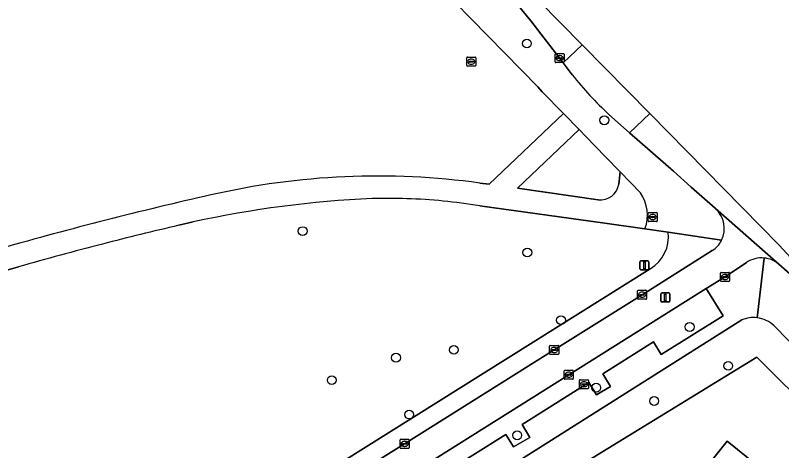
# Model space of a CAD drawing. Extents: x 159674 to 160531, y 382172 to 382904.
# Drawn here: x 160339.1 to 160423.9, y 382807.2 to 382855.4 of the extents above; entities that cross this region are included whole.
import ezdxf

# ---------------------------------------------------------------- set-up
doc = ezdxf.new("R2010")
doc.units = 0
for name, color, linetype in [('IMGEO_Afsluitpaal', 7, 'Continuous'), ('IMGEO_Boom', 7, 'Continuous'), ('IMGEO_Gemengd_bos', 7, 'Continuous'), ('IMGEO_Groenvoorziening', 7, 'Continuous'), ('IMGEO_Kolk', 7, 'Continuous'), ('IMGEO_Lichtmast', 7, 'Continuous'), ('IMGEO_Rijbaan_lokaal_open', 7, 'Continuous'), ('IMGEO_Rioolput', 7, 'Continuous'), ('IMGEO_Voetpad_halfverhard', 7, 'Continuous'), ('IMGEO_Voetpad_open', 7, 'Continuous')]:
    doc.layers.add(name, color=color, linetype=linetype)

msp = doc.modelspace()

# ---------------------------------------------------------------- linework, layer by layer
at = {"layer": 'IMGEO_Afsluitpaal'}
for p, q in [((160410.487, 382823.788), (160410.487, 382824.588)), ((160410.487, 382824.588), (160410.487, 382823.788)), ((160410.587, 382824.688), (160411.377, 382824.688)), ((160411.377, 382824.688), (160410.587, 382824.688)), ((160411.477, 382824.588), (160411.477, 382823.788)), ((160411.477, 382823.788), (160411.477, 382824.588)), ((160411.377, 382823.688), (160410.587, 382823.688)), ((160410.587, 382823.688), (160411.377, 382823.688))]:
    msp.add_line(p, q, dxfattribs=at)
msp.add_lwpolyline([(160410.907, 382824.563), (160411.057, 382824.563), (160411.057, 382823.813), (160410.907, 382823.813), (160410.907, 382824.563)], dxfattribs=at)
for centre, start, end in [((160410.587, 382824.588), 90, 180), ((160410.587, 382824.588), 90, 180), ((160411.377, 382824.588), 0, 90), ((160411.377, 382824.588), 360, 90), ((160410.587, 382823.788), 180, 270), ((160410.587, 382823.788), 180, 270), ((160411.377, 382823.788), 270, 0), ((160411.377, 382823.788), 270, 0)]:
    msp.add_arc(centre, 0.1, start, end, dxfattribs=at)
at = {"layer": 'IMGEO_Boom'}
for centre in [(160395.675, 382852.293), (160404.245, 382843.795), (160370.867, 382831.528), (160395.718, 382829.163), (160399.442, 382821.67), (160413.678, 382820.916), (160387.593, 382818.385), (160381.195, 382817.523), (160417.945, 382816.616), (160374.088, 382815.034), (160403.342, 382814.2), (160409.75, 382812.72), (160382.646, 382811.226), (160394.602, 382808.926)]:
    msp.add_circle(centre, 0.489, dxfattribs=at)
at = {"layer": 'IMGEO_Gemengd_bos'}
msp.add_lwpolyline([(160390.474, 382836.84), (160391.493, 382836.729), (160399.73, 382844.531), (160397.373, 382846.959), (160396.867, 382847.477), (160380.322, 382864.415)], dxfattribs=at)
for centre, radius, start, end in [((160379.159, 382755.269), 82.352, 82.10237, 102.9424), ((160455.202, 382416.579), 429.473, 102.70953, 105.89995)]:
    msp.add_arc(centre, radius, start, end, dxfattribs=at)
at = {"layer": 'IMGEO_Groenvoorziening'}
for points in [[(160404.349, 382839.773), (160402.213, 382841.974), (160401.449, 382842.76), (160394.634, 382836.298), (160403.569, 382834.999)], [(160405.845, 382836.731), (160405.998, 382838.074), (160404.349, 382839.773)], [(160411.319, 382831.408), (160408.736, 382831.771), (160404.292, 382832.395), (160390.453, 382834.332)], [(160358.748, 382832.537), (160357.168, 382832.171)], [(160271.52, 382762.171), (160279.619, 382749.944), (160279.71, 382750), (160346.544, 382791.581), (160357.09, 382798.388), (160368.285, 382805.376), (160372.665, 382804.367), (160409.327, 382827.356)], [(160339.418, 382827.572), (160334.313, 382826.109), (160335.432, 382820.893)], [(160374.706, 382797.61), (160375.107, 382797.579), (160393.339, 382809.033), (160394.203, 382807.662), (160395.999, 382808.7), (160395.16, 382810.137), (160402.522, 382814.765), (160403.36, 382813.421), (160404.923, 382814.319), (160404.057, 382815.734), (160409.671, 382819.256), (160410.532, 382817.868), (160417.39, 382822.167), (160415.511, 382825.162)], [(160415.511, 382825.162), (160400.31, 382815.636), (160382.94, 382804.717), (160376.166, 382800.419)], [(160419.463, 382821.691), (160380.962, 382797.356), (160397.773, 382783.223), (160400.253, 382786.323), (160387.673, 382797.08), (160421.111, 382817.588), (160440.743, 382798.06), (160442.882, 382800.703), (160423.021, 382821.043)]]:
    msp.add_lwpolyline(points, dxfattribs=at)
msp.add_lwpolyline([(160417.813, 382808.274), (160435.188, 382794.251), (160434.573, 382793.49), (160436.124, 382792.295), (160437.709, 382794.309), (160440.743, 382798.06), (160421.111, 382817.588), (160387.673, 382797.08), (160400.253, 382786.323)], close=True, dxfattribs=at)
for centre, radius, start, end in [((160403.805, 382837.05), 2.065, 263.43136, 351.10976), ((160383.646, 382719.353), 115.89, 92.52133, 102.4063), ((160380.21, 382770.867), 64.286, 88.06934, 91.48164), ((160380.183, 382770.52), 64.633, 80.85668, 88.05515), ((160443.637, 382462.037), 380.1, 103.1493, 104.45956), ((160407.152, 382830.941), 4.193, 301.24606, 6.39563), ((160443.244, 382463.217), 378.859, 104.44656, 105.90529), ((160420.761, 382818.732), 3.231, 83.26667, 113.69126), ((160420.764, 382818.735), 3.228, 45.64307, 83.31679)]:
    msp.add_arc(centre, radius, start, end, dxfattribs=at)
at = {"layer": 'IMGEO_Kolk'}
for p, q in [((160398.796, 382850.245), (160398.796, 382851.097)), ((160398.871, 382851.171), (160399.723, 382851.171)), ((160399.284, 382850.951), (160399.309, 382850.951)), ((160399.797, 382851.097), (160399.797, 382850.245)), ((160399.723, 382850.171), (160398.871, 382850.171)), ((160399.055, 382850.665), (160399.055, 382850.677)), ((160399.493, 382850.628), (160399.095, 382850.628)), ((160399.098, 382850.714), (160399.496, 382850.714)), ((160399.307, 382850.391), (160399.282, 382850.391)), ((160399.539, 382850.677), (160399.539, 382850.665)), ((160417.098, 382826.025), (160417.098, 382826.877)), ((160417.173, 382826.951), (160418.025, 382826.951)), ((160417.357, 382826.445), (160417.357, 382826.457)), ((160417.795, 382826.408), (160417.397, 382826.408)), ((160417.4, 382826.494), (160417.798, 382826.494)), ((160417.586, 382826.731), (160417.611, 382826.731)), ((160417.841, 382826.457), (160417.841, 382826.445)), ((160418.099, 382826.877), (160418.099, 382826.025)), ((160418.025, 382825.951), (160417.173, 382825.951)), ((160417.609, 382826.171), (160417.584, 382826.171)), ((160407.922, 382824.061), (160407.922, 382824.913)), ((160407.997, 382824.987), (160408.849, 382824.987)), ((160408.181, 382824.481), (160408.181, 382824.493)), ((160408.224, 382824.53), (160408.622, 382824.53)), ((160408.41, 382824.767), (160408.435, 382824.767)), ((160408.665, 382824.493), (160408.665, 382824.481)), ((160408.923, 382824.913), (160408.923, 382824.061)), ((160408.849, 382823.987), (160407.997, 382823.987)), ((160408.619, 382824.444), (160408.221, 382824.444)), ((160408.433, 382824.207), (160408.408, 382824.207)), ((160398.191, 382817.946), (160398.191, 382818.798)), ((160398.266, 382818.872), (160399.118, 382818.872)), ((160398.679, 382818.652), (160398.704, 382818.652)), ((160399.192, 382818.798), (160399.192, 382817.946)), ((160399.118, 382817.872), (160398.266, 382817.872)), ((160398.45, 382818.366), (160398.45, 382818.378)), ((160398.888, 382818.329), (160398.49, 382818.329)), ((160398.493, 382818.415), (160398.891, 382818.415)), ((160398.702, 382818.092), (160398.677, 382818.092)), ((160398.934, 382818.378), (160398.934, 382818.366)), ((160399.809, 382815.21), (160399.809, 382816.062)), ((160399.884, 382816.136), (160400.736, 382816.136)), ((160400.81, 382816.062), (160400.81, 382815.21)), ((160400.068, 382815.63), (160400.068, 382815.642)), ((160400.506, 382815.593), (160400.108, 382815.593)), ((160400.111, 382815.679), (160400.509, 382815.679)), ((160400.32, 382815.356), (160400.295, 382815.356)), ((160400.297, 382815.916), (160400.322, 382815.916)), ((160400.552, 382815.642), (160400.552, 382815.63)), ((160400.736, 382815.136), (160399.884, 382815.136)), ((160401.479, 382814.156), (160401.479, 382815.008)), ((160401.554, 382815.082), (160402.406, 382815.082)), ((160401.738, 382814.576), (160401.738, 382814.588)), ((160402.176, 382814.539), (160401.778, 382814.539)), ((160401.781, 382814.625), (160402.179, 382814.625)), ((160401.967, 382814.862), (160401.992, 382814.862)), ((160402.222, 382814.588), (160402.222, 382814.576)), ((160402.48, 382815.008), (160402.48, 382814.156)), ((160402.406, 382814.082), (160401.554, 382814.082)), ((160401.99, 382814.302), (160401.965, 382814.302)), ((160381.646, 382807.559), (160381.646, 382808.411)), ((160381.721, 382808.485), (160382.573, 382808.485)), ((160382.647, 382808.411), (160382.647, 382807.559)), ((160381.905, 382807.979), (160381.905, 382807.991)), ((160382.343, 382807.942), (160381.945, 382807.942)), ((160381.948, 382808.028), (160382.346, 382808.028)), ((160382.157, 382807.705), (160382.132, 382807.705)), ((160382.134, 382808.265), (160382.159, 382808.265)), ((160382.389, 382807.991), (160382.389, 382807.979)), ((160382.573, 382807.485), (160381.721, 382807.485))]:
    msp.add_line(p, q, dxfattribs=at)
for points in [[(160398.796, 382850.245), (160398.796, 382851.097)], [(160398.871, 382851.171), (160399.723, 382851.171)], [(160399.797, 382851.097), (160399.797, 382850.245)], [(160399.723, 382850.171), (160398.871, 382850.171)], [(160417.098, 382826.025), (160417.098, 382826.877)], [(160417.173, 382826.951), (160418.025, 382826.951)], [(160418.099, 382826.877), (160418.099, 382826.025)], [(160418.025, 382825.951), (160417.173, 382825.951)], [(160407.922, 382824.061), (160407.922, 382824.913)], [(160407.997, 382824.987), (160408.849, 382824.987)], [(160408.923, 382824.913), (160408.923, 382824.061)], [(160408.849, 382823.987), (160407.997, 382823.987)], [(160398.191, 382817.946), (160398.191, 382818.798)], [(160398.266, 382818.872), (160399.118, 382818.872)], [(160399.192, 382818.798), (160399.192, 382817.946)], [(160399.118, 382817.872), (160398.266, 382817.872)], [(160399.809, 382815.21), (160399.809, 382816.062)], [(160399.884, 382816.136), (160400.736, 382816.136)], [(160400.81, 382816.062), (160400.81, 382815.21)], [(160400.736, 382815.136), (160399.884, 382815.136)], [(160401.479, 382814.156), (160401.479, 382815.008)], [(160401.554, 382815.082), (160402.406, 382815.082)], [(160402.48, 382815.008), (160402.48, 382814.156)], [(160402.406, 382814.082), (160401.554, 382814.082)], [(160381.646, 382807.559), (160381.646, 382808.411)], [(160381.721, 382808.485), (160382.573, 382808.485)], [(160382.647, 382808.411), (160382.647, 382807.559)], [(160382.573, 382807.485), (160381.721, 382807.485)]]:
    msp.add_lwpolyline(points, dxfattribs=at)
for centre, radius, start, end in [((160398.873, 382851.095), 0.0765, 91.55205, 178.44795), ((160398.873, 382851.095), 0.0765, 91.55205, 178.44795), ((160399.721, 382851.095), 0.0765, 1.55205, 88.44795), ((160399.721, 382851.095), 0.0765, 1.55205, 88.44795), ((160398.873, 382850.247), 0.0765, 181.55205, 268.44795), ((160398.873, 382850.247), 0.0765, 181.55205, 268.44795), ((160399.095, 382850.674), 0.0403, 85.87752, 175.75265), ((160399.092, 382850.664), 0.0366, 178.93798, 274.71019), ((160399.496, 382850.671), 0.043, 264.86636, 352.45326), ((160399.5, 382850.676), 0.0386, 1.73085, 96.63898), ((160399.721, 382850.247), 0.0765, 271.55205, 358.44795), ((160399.721, 382850.247), 0.0765, 271.55205, 358.44795), ((160417.175, 382826.875), 0.0765, 91.55205, 178.44795), ((160417.175, 382826.875), 0.0765, 91.55205, 178.44795), ((160417.397, 382826.454), 0.0403, 85.87752, 175.75265), ((160417.394, 382826.444), 0.0366, 178.93798, 274.71019), ((160417.798, 382826.451), 0.043, 264.86636, 352.45326), ((160417.802, 382826.456), 0.0386, 1.73085, 96.63898), ((160418.023, 382826.875), 0.0765, 1.55205, 88.44795), ((160418.023, 382826.875), 0.0765, 1.55205, 88.44795), ((160417.175, 382826.027), 0.0765, 181.55205, 268.44795), ((160417.175, 382826.027), 0.0765, 181.55205, 268.44795), ((160418.023, 382826.027), 0.0765, 271.55205, 358.44795), ((160418.023, 382826.027), 0.0765, 271.55205, 358.44795), ((160407.999, 382824.911), 0.0765, 91.55205, 178.44795), ((160407.999, 382824.911), 0.0765, 91.55205, 178.44795), ((160408.221, 382824.49), 0.0403, 85.87752, 175.75265), ((160408.218, 382824.48), 0.0366, 178.93798, 274.71019), ((160408.622, 382824.487), 0.043, 264.86636, 352.45326), ((160408.626, 382824.492), 0.0386, 1.73085, 96.63898), ((160408.847, 382824.911), 0.0765, 1.55205, 88.44795), ((160408.847, 382824.911), 0.0765, 1.55205, 88.44795), ((160407.999, 382824.063), 0.0765, 181.55205, 268.44795), ((160407.999, 382824.063), 0.0765, 181.55205, 268.44795), ((160408.847, 382824.063), 0.0765, 271.55205, 358.44795), ((160408.847, 382824.063), 0.0765, 271.55205, 358.44795), ((160398.268, 382818.796), 0.0765, 91.55205, 178.44795), ((160398.268, 382818.796), 0.0765, 91.55205, 178.44795), ((160399.116, 382818.796), 0.0765, 1.55205, 88.44795), ((160399.116, 382818.796), 0.0765, 1.55205, 88.44795), ((160398.268, 382817.948), 0.0765, 181.55205, 268.44795), ((160398.268, 382817.948), 0.0765, 181.55205, 268.44795), ((160398.49, 382818.375), 0.0403, 85.87752, 175.75265), ((160398.487, 382818.365), 0.0366, 178.93798, 274.71019), ((160398.891, 382818.372), 0.043, 264.86636, 352.45326), ((160398.895, 382818.377), 0.0386, 1.73085, 96.63898), ((160399.116, 382817.948), 0.0765, 271.55205, 358.44795), ((160399.116, 382817.948), 0.0765, 271.55205, 358.44795), ((160399.886, 382816.06), 0.0765, 91.55205, 178.44795), ((160399.886, 382816.06), 0.0765, 91.55205, 178.44795), ((160400.734, 382816.06), 0.0765, 1.55205, 88.44795), ((160400.734, 382816.06), 0.0765, 1.55205, 88.44795), ((160399.886, 382815.212), 0.0765, 181.55205, 268.44795), ((160399.886, 382815.212), 0.0765, 181.55205, 268.44795), ((160400.108, 382815.639), 0.0403, 85.87752, 175.75265), ((160400.105, 382815.629), 0.0366, 178.93798, 274.71019), ((160400.509, 382815.636), 0.043, 264.86636, 352.45326), ((160400.513, 382815.641), 0.0386, 1.73085, 96.63898), ((160400.734, 382815.212), 0.0765, 271.55205, 358.44795), ((160400.734, 382815.212), 0.0765, 271.55205, 358.44795), ((160401.556, 382815.006), 0.0765, 91.55205, 178.44795), ((160401.556, 382815.006), 0.0765, 91.55205, 178.44795), ((160401.778, 382814.585), 0.0403, 85.87752, 175.75265), ((160401.775, 382814.575), 0.0366, 178.93798, 274.71019), ((160402.179, 382814.582), 0.043, 264.86636, 352.45326), ((160402.183, 382814.587), 0.0386, 1.73085, 96.63898), ((160402.404, 382815.006), 0.0765, 1.55205, 88.44795), ((160402.404, 382815.006), 0.0765, 1.55205, 88.44795), ((160401.556, 382814.158), 0.0765, 181.55205, 268.44795), ((160401.556, 382814.158), 0.0765, 181.55205, 268.44795), ((160402.404, 382814.158), 0.0765, 271.55205, 358.44795), ((160402.404, 382814.158), 0.0765, 271.55205, 358.44795), ((160381.723, 382808.409), 0.0765, 91.55205, 178.44795), ((160381.723, 382808.409), 0.0765, 91.55205, 178.44795), ((160382.571, 382808.409), 0.0765, 1.55205, 88.44795), ((160382.571, 382808.409), 0.0765, 1.55205, 88.44795), ((160381.723, 382807.561), 0.0765, 181.55205, 268.44795), ((160381.723, 382807.561), 0.0765, 181.55205, 268.44795), ((160381.945, 382807.988), 0.0403, 85.87752, 175.75265), ((160381.942, 382807.978), 0.0366, 178.93798, 274.71019), ((160382.346, 382807.985), 0.043, 264.86636, 352.45326), ((160382.35, 382807.99), 0.0386, 1.73085, 96.63898), ((160382.571, 382807.561), 0.0765, 271.55205, 358.44795), ((160382.571, 382807.561), 0.0765, 271.55205, 358.44795)]:
    msp.add_arc(centre, radius, start, end, dxfattribs=at)
for centre, major_axis, ratio, start_param, end_param in [((160399.283, 382850.671), (-0.387, 0.002), 0.722429, 4.712389, 7.853982), ((160399.308, 382850.671), (-0.39, 0.002), 0.717154, 1.570796, 4.712389), ((160417.585, 382826.451), (-0.387, 0.002), 0.722429, 4.712389, 7.853982), ((160417.61, 382826.451), (-0.39, 0.002), 0.717154, 1.570796, 4.712389), ((160408.409, 382824.487), (-0.387, 0.002), 0.722429, 4.712389, 7.853982), ((160408.434, 382824.487), (-0.39, 0.002), 0.717154, 1.570796, 4.712389), ((160398.678, 382818.372), (-0.387, 0.002), 0.722429, 4.712389, 7.853982), ((160398.703, 382818.372), (-0.39, 0.002), 0.717154, 1.570796, 4.712389), ((160400.296, 382815.636), (-0.387, 0.002), 0.722429, 4.712389, 7.853982), ((160400.321, 382815.636), (-0.39, 0.002), 0.717154, 1.570796, 4.712389), ((160401.966, 382814.582), (-0.387, 0.002), 0.722429, 4.712389, 7.853982), ((160401.991, 382814.582), (-0.39, 0.002), 0.717154, 1.570796, 4.712389), ((160382.133, 382807.985), (-0.387, 0.002), 0.722429, 4.712389, 7.853982), ((160382.158, 382807.985), (-0.39, 0.002), 0.717154, 1.570796, 4.712389)]:
    msp.add_ellipse(centre, major_axis=major_axis, ratio=ratio, start_param=start_param, end_param=end_param, dxfattribs=at)
at = {"layer": 'IMGEO_Lichtmast'}
for p, q in [((160408.179, 382827.341), (160408.179, 382828.141)), ((160408.179, 382828.141), (160408.179, 382827.341)), ((160408.279, 382828.241), (160409.069, 382828.241)), ((160409.069, 382828.241), (160408.279, 382828.241)), ((160409.169, 382828.141), (160409.169, 382827.341)), ((160409.169, 382827.341), (160409.169, 382828.141)), ((160409.069, 382827.241), (160408.279, 382827.241)), ((160408.279, 382827.241), (160409.069, 382827.241))]:
    msp.add_line(p, q, dxfattribs=at)
msp.add_lwpolyline([(160408.599, 382828.116), (160408.749, 382828.116), (160408.749, 382827.366), (160408.599, 382827.366), (160408.599, 382828.116)], dxfattribs=at)
for centre, start, end in [((160408.279, 382828.141), 90, 180), ((160408.279, 382828.141), 90, 180), ((160409.069, 382828.141), 0, 90), ((160409.069, 382828.141), 360, 90), ((160408.279, 382827.341), 180, 270), ((160408.279, 382827.341), 180, 270), ((160409.069, 382827.341), 270, 0), ((160409.069, 382827.341), 270, 0)]:
    msp.add_arc(centre, 0.1, start, end, dxfattribs=at)
at = {"layer": 'IMGEO_Rijbaan_lokaal_open'}
for points in [[(160401.781, 382852.143), (160370.355, 382884.103), (160370.355, 382884.103), (160369.563, 382883.31), (160383.663, 382868.962), (160389.741, 382862.582), (160396.126, 382854.816), (160399.681, 382850.149), (160401.781, 382852.143)], [(160409.257, 382844.54), (160401.781, 382852.143), (160399.681, 382850.149), (160400.691, 382848.81)], [(160404.753, 382844.427), (160407.035, 382842.418), (160409.257, 382844.54)], [(160423.528, 382827.883), (160416.533, 382834.025)], [(160416.18, 382829.372), (160408.423, 382824.487), (160398.692, 382818.372), (160382.147, 382807.985), (160374.289, 382803.076), (160376.043, 382800.339)], [(160415.511, 382825.162), (160417.599, 382826.451), (160419.958, 382828.057)], [(160376.166, 382800.419), (160382.94, 382804.717), (160400.31, 382815.636), (160415.511, 382825.162)]]:
    msp.add_lwpolyline(points, dxfattribs=at)
msp.add_lwpolyline([(160480.738, 382771.882), (160437.672, 382814.656), (160423.582, 382829.971), (160409.257, 382844.54), (160407.035, 382842.418), (160411.875, 382838.146), (160413.859, 382836.38), (160416.505, 382834.049), (160416.533, 382834.025), (160423.528, 382827.883), (160426.325, 382825.429), (160427.078, 382824.75), (160428.597, 382823.285), (160430.975, 382820.927), (160454.486, 382796.918), (160476.297, 382774.545), (160479.786, 382770.958), (160480.726, 382771.87)], close=True, dxfattribs=at)
for centre, radius, start, end in [((160434.267, 382875.853), 43.112, 218.8491, 226.7973), ((160414.582, 382831.832), 2.935, 333.43971, 48.33013), ((160414.586, 382831.831), 2.93, 302.94657, 333.42185), ((160421.628, 382825.559), 3.005, 84.32363, 123.76256), ((160421.63, 382825.577), 2.987, 50.5454, 84.33166)]:
    msp.add_arc(centre, radius, start, end, dxfattribs=at)
at = {"layer": 'IMGEO_Rioolput'}
for p, q in [((160389.087, 382850.783), (160389.939, 382850.783)), ((160389.012, 382849.857), (160389.012, 382850.709)), ((160389.271, 382850.277), (160389.271, 382850.289)), ((160389.709, 382850.24), (160389.311, 382850.24)), ((160389.314, 382850.326), (160389.712, 382850.326)), ((160389.523, 382850.003), (160389.498, 382850.003)), ((160389.5, 382850.563), (160389.525, 382850.563)), ((160389.755, 382850.289), (160389.755, 382850.277)), ((160390.013, 382850.709), (160390.013, 382849.857)), ((160389.939, 382849.783), (160389.087, 382849.783)), ((160409.092, 382832.658), (160409.092, 382833.51)), ((160409.167, 382833.584), (160410.019, 382833.584)), ((160409.351, 382833.078), (160409.351, 382833.09)), ((160409.789, 382833.041), (160409.391, 382833.041)), ((160409.394, 382833.127), (160409.792, 382833.127)), ((160409.58, 382833.364), (160409.605, 382833.364)), ((160409.835, 382833.09), (160409.835, 382833.078)), ((160410.093, 382833.51), (160410.093, 382832.658)), ((160410.019, 382832.584), (160409.167, 382832.584)), ((160409.603, 382832.804), (160409.578, 382832.804))]:
    msp.add_line(p, q, dxfattribs=at)
for points in [[(160389.087, 382850.783), (160389.939, 382850.783)], [(160389.012, 382849.857), (160389.012, 382850.709)], [(160390.013, 382850.709), (160390.013, 382849.857)], [(160389.939, 382849.783), (160389.087, 382849.783)], [(160409.092, 382832.658), (160409.092, 382833.51)], [(160409.167, 382833.584), (160410.019, 382833.584)], [(160410.093, 382833.51), (160410.093, 382832.658)], [(160410.019, 382832.584), (160409.167, 382832.584)]]:
    msp.add_lwpolyline(points, dxfattribs=at)
for centre, radius, start, end in [((160389.089, 382850.707), 0.0765, 91.55205, 178.44795), ((160389.089, 382850.707), 0.0765, 91.55205, 178.44795), ((160389.937, 382850.707), 0.0765, 1.55205, 88.44795), ((160389.937, 382850.707), 0.0765, 1.55205, 88.44795), ((160389.311, 382850.286), 0.0403, 85.87752, 175.75265), ((160389.308, 382850.276), 0.0366, 178.93798, 274.71019), ((160389.712, 382850.283), 0.043, 264.86636, 352.45326), ((160389.716, 382850.288), 0.0386, 1.73085, 96.63898), ((160389.089, 382849.859), 0.0765, 181.55205, 268.44795), ((160389.089, 382849.859), 0.0765, 181.55205, 268.44795), ((160389.937, 382849.859), 0.0765, 271.55205, 358.44795), ((160389.937, 382849.859), 0.0765, 271.55205, 358.44795), ((160409.169, 382833.508), 0.0765, 91.55205, 178.44795), ((160409.169, 382833.508), 0.0765, 91.55205, 178.44795), ((160409.391, 382833.087), 0.0403, 85.87752, 175.75265), ((160409.388, 382833.077), 0.0366, 178.93798, 274.71019), ((160409.792, 382833.084), 0.043, 264.86636, 352.45326), ((160409.796, 382833.089), 0.0386, 1.73085, 96.63898), ((160410.017, 382833.508), 0.0765, 1.55205, 88.44795), ((160410.017, 382833.508), 0.0765, 1.55205, 88.44795), ((160409.169, 382832.66), 0.0765, 181.55205, 268.44795), ((160409.169, 382832.66), 0.0765, 181.55205, 268.44795), ((160410.017, 382832.66), 0.0765, 271.55205, 358.44795), ((160410.017, 382832.66), 0.0765, 271.55205, 358.44795)]:
    msp.add_arc(centre, radius, start, end, dxfattribs=at)
for centre, major_axis, ratio, start_param, end_param in [((160389.499, 382850.283), (-0.387, 0.002), 0.722429, 4.712389, 7.853982), ((160389.524, 382850.283), (-0.39, 0.002), 0.717154, 1.570796, 4.712389), ((160409.579, 382833.084), (-0.387, 0.002), 0.722429, 4.712389, 7.853982), ((160409.604, 382833.084), (-0.39, 0.002), 0.717154, 1.570796, 4.712389)]:
    msp.add_ellipse(centre, major_axis=major_axis, ratio=ratio, start_param=start_param, end_param=end_param, dxfattribs=at)
at = {"layer": 'IMGEO_Voetpad_halfverhard'}
for points in [[(160403.569, 382834.999), (160394.634, 382836.298), (160401.449, 382842.76), (160399.73, 382844.531), (160391.493, 382836.729), (160390.474, 382836.84)], [(160408.24, 382835.765), (160405.998, 382838.074), (160405.845, 382836.731)], [(160390.453, 382834.332), (160404.292, 382832.395), (160408.736, 382831.771)], [(160357.168, 382832.171), (160358.748, 382832.537)], [(160337.544, 382829.621), (160311.584, 382822.164), (160311.59, 382819.596), (160314.433, 382820.411), (160334.313, 382826.109), (160339.418, 382827.572)]]:
    msp.add_lwpolyline(points, dxfattribs=at)
for centre, radius, start, end in [((160379.159, 382755.269), 82.352, 82.10237, 102.9424), ((160403.805, 382837.05), 2.065, 263.43136, 351.10976), ((160455.202, 382416.579), 429.473, 102.70953, 105.89995), ((160404.66, 382833.293), 4.35, 339.5259, 34.63231), ((160383.646, 382719.353), 115.89, 92.52133, 102.4063), ((160380.21, 382770.867), 64.286, 88.06934, 91.48164), ((160380.183, 382770.52), 64.633, 80.85668, 88.05515), ((160443.637, 382462.037), 380.1, 103.1493, 104.45956), ((160443.244, 382463.217), 378.859, 104.44656, 105.90529)]:
    msp.add_arc(centre, radius, start, end, dxfattribs=at)
at = {"layer": 'IMGEO_Voetpad_open'}
for points in [[(160366.472, 382878.391), (160380.322, 382864.415), (160396.867, 382847.477), (160397.373, 382846.959), (160399.73, 382844.531), (160401.449, 382842.76), (160402.213, 382841.974), (160404.349, 382839.773), (160405.998, 382838.074), (160408.24, 382835.765)], [(160400.691, 382848.81), (160399.681, 382850.149), (160396.126, 382854.816), (160389.741, 382862.582), (160383.663, 382868.962)], [(160416.533, 382834.025), (160416.505, 382834.049), (160413.859, 382836.38), (160411.875, 382838.146), (160407.035, 382842.418), (160404.753, 382844.427)], [(160408.736, 382831.771), (160411.319, 382831.408), (160417.207, 382830.52)], [(160417.207, 382830.52), (160411.319, 382831.408)], [(160373.734, 382802.729), (160374.289, 382803.076), (160382.147, 382807.985), (160398.692, 382818.372), (160408.423, 382824.487), (160416.18, 382829.372)], [(160419.958, 382828.057), (160417.599, 382826.451), (160415.511, 382825.162), (160417.39, 382822.167), (160410.532, 382817.868), (160409.671, 382819.256), (160404.057, 382815.734), (160404.923, 382814.319), (160403.36, 382813.421), (160402.522, 382814.765), (160395.16, 382810.137), (160395.999, 382808.7), (160394.203, 382807.662), (160393.339, 382809.033), (160375.107, 382797.579), (160374.706, 382797.61)], [(160421.925, 382828.549), (160421.14, 382821.941)], [(160421.14, 382821.941), (160421.925, 382828.549)], [(160428.597, 382823.285), (160427.078, 382824.75), (160426.325, 382825.429), (160423.528, 382827.883)], [(160409.327, 382827.356), (160372.665, 382804.367), (160368.285, 382805.376), (160357.09, 382798.388), (160346.544, 382791.581), (160279.71, 382750), (160279.619, 382749.944), (160266.528, 382741.805), (160263.993, 382740.23), (160237.605, 382723.468)], [(160374.463, 382797.369), (160370.568, 382794.923), (160372.353, 382791.952), (160375.729, 382794.071), (160380.962, 382797.356), (160419.463, 382821.691)], [(160423.021, 382821.043), (160442.882, 382800.703), (160445.262, 382798.31), (160472.794, 382770.292), (160474.957, 382772.404), (160474.713, 382772.674), (160475, 382773.007), (160472.793, 382775.362), (160461.971, 382786.371), (160448.362, 382800.353)]]:
    msp.add_lwpolyline(points, dxfattribs=at)
msp.add_lwpolyline([(160419.258, 382774.523), (160434.573, 382793.49), (160435.188, 382794.251), (160417.813, 382808.274), (160400.253, 382786.323), (160397.773, 382783.223), (160395.786, 382780.74), (160399.704, 382777.599), (160393.479, 382769.914), (160403.093, 382762.285), (160409.279, 382769.946), (160413.109, 382766.907), (160413.862, 382767.839), (160414.918, 382766.981), (160420.335, 382773.647)], close=True, dxfattribs=at)
for centre, radius, start, end in [((160434.267, 382875.853), 43.112, 218.8491, 226.7973), ((160404.66, 382833.293), 4.35, 339.5259, 34.63231), ((160414.582, 382831.832), 2.935, 333.43971, 48.33013), ((160407.152, 382830.941), 4.193, 301.24606, 6.39563), ((160414.586, 382831.831), 2.93, 302.94657, 333.42185), ((160421.628, 382825.559), 3.005, 84.32363, 123.76256), ((160421.63, 382825.577), 2.987, 50.5454, 84.33166), ((160420.761, 382818.732), 3.231, 83.26667, 113.69126), ((160420.764, 382818.735), 3.228, 45.64307, 83.31679)]:
    msp.add_arc(centre, radius, start, end, dxfattribs=at)

doc.saveas('drawing.dxf')
